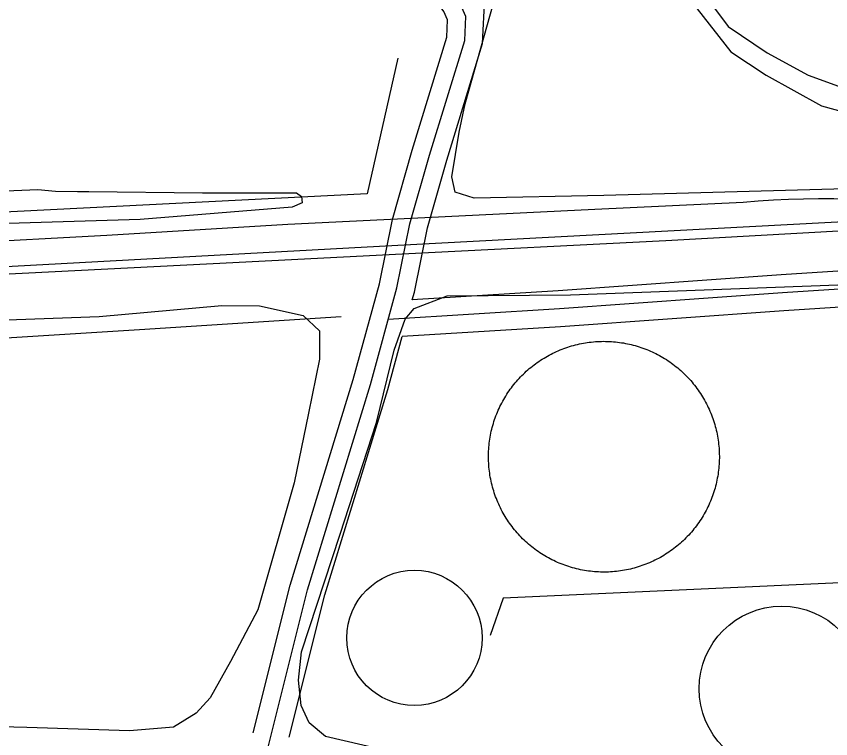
# Model space of a CAD drawing. Extents: x 3477039 to 3515015, y 546746 to 572297.
# Drawn here: x 3495983 to 3496660, y 566526 to 567128 of the extents above; entities that cross this region are included whole.
import ezdxf

# ---------------------------------------------------------------- set-up
doc = ezdxf.new("R2010")
doc.units = 0
for name, color, linetype in [('V-DOMW-TANK', 7, 'Continuous'), ('V-RAIL-TRAK', 7, 'Continuous'), ('V-ROAD-CNTR', 7, 'Continuous'), ('V-SITE-OTLN', 7, 'Continuous'), ('V-SITE-VEGE', 7, 'Continuous'), ('V-TOPO-SHOR', 7, 'Continuous'), ('V-UTIL-LINE', 7, 'Continuous')]:
    doc.layers.add(name, color=color, linetype=linetype)

msp = doc.modelspace()

# ---------------------------------------------------------------- linework, layer by layer
at = {"layer": 'V-DOMW-TANK'}
for points in [[(3496379.32, 566734.14), (3496378.87, 566735.75), (3496378.44, 566737.37), (3496378.04, 566739), (3496377.67, 566740.64), (3496377.33, 566742.28), (3496377.01, 566743.92), (3496376.73, 566745.57), (3496376.48, 566747.23), (3496376.25, 566748.89), (3496376.05, 566750.56), (3496375.88, 566752.22), (3496375.74, 566753.89), (3496375.64, 566755.57), (3496375.55, 566757.24), (3496375.5, 566758.92), (3496375.48, 566760.59), (3496375.49, 566762.27), (3496375.52, 566763.94), (3496375.59, 566765.62), (3496375.68, 566767.29), (3496375.81, 566768.96), (3496375.96, 566770.63), (3496376.14, 566772.3), (3496376.35, 566773.96), (3496376.59, 566775.62), (3496376.86, 566777.27), (3496377.16, 566778.92), (3496377.49, 566780.57), (3496377.84, 566782.2), (3496378.23, 566783.84), (3496378.64, 566785.46), (3496379.08, 566787.08), (3496379.55, 566788.69), (3496380.04, 566790.29), (3496380.57, 566791.88), (3496381.12, 566793.46), (3496381.7, 566795.03), (3496382.31, 566796.6), (3496382.94, 566798.15), (3496383.61, 566799.69), (3496384.3, 566801.22), (3496385.01, 566802.73), (3496385.75, 566804.23), (3496386.52, 566805.73), (3496387.31, 566807.2), (3496388.13, 566808.67), (3496388.97, 566810.11), (3496389.84, 566811.55), (3496390.73, 566812.96), (3496391.66, 566814.36), (3496392.6, 566815.75), (3496393.56, 566817.12), (3496394.56, 566818.47), (3496395.57, 566819.81), (3496396.61, 566821.12), (3496397.67, 566822.42), (3496398.75, 566823.7), (3496399.85, 566824.96), (3496400.98, 566826.2), (3496402.13, 566827.42), (3496403.3, 566828.62), (3496404.49, 566829.8), (3496405.7, 566830.96), (3496406.93, 566832.1), (3496408.18, 566833.22), (3496409.45, 566834.31), (3496410.74, 566835.38), (3496412.04, 566836.43), (3496413.37, 566837.46), (3496414.71, 566838.46), (3496416.07, 566839.44), (3496417.45, 566840.4), (3496418.84, 566841.33), (3496420.25, 566842.23), (3496421.68, 566843.12), (3496423.12, 566843.97), (3496424.57, 566844.81), (3496426.04, 566845.61), (3496427.52, 566846.39), (3496429.02, 566847.15), (3496430.53, 566847.88), (3496432.05, 566848.58), (3496433.59, 566849.25), (3496435.13, 566849.9), (3496436.69, 566850.52), (3496438.26, 566851.11), (3496439.83, 566851.68), (3496441.42, 566852.22), (3496443.02, 566852.73), (3496444.62, 566853.22), (3496446.24, 566853.67), (3496447.86, 566854.1), (3496449.48, 566854.5), (3496451.12, 566854.87), (3496452.76, 566855.21), (3496454.41, 566855.52), (3496456.06, 566855.81), (3496457.71, 566856.06), (3496459.37, 566856.29), (3496461.04, 566856.49)], [(3496461.04, 566856.49), (3496462.71, 566856.65), (3496464.38, 566856.79), (3496466.05, 566856.9), (3496467.72, 566856.98), (3496469.4, 566857.04), (3496471.07, 566857.06), (3496472.75, 566857.05), (3496474.43, 566857.01), (3496476.1, 566856.95), (3496477.77, 566856.85), (3496479.45, 566856.73), (3496481.12, 566856.58), (3496482.78, 566856.4), (3496484.44, 566856.18), (3496486.1, 566855.94), (3496487.76, 566855.67), (3496489.41, 566855.38), (3496491.05, 566855.05), (3496492.69, 566854.7), (3496494.32, 566854.31), (3496495.95, 566853.9), (3496497.56, 566853.46), (3496499.17, 566852.99), (3496500.77, 566852.49), (3496502.36, 566851.97), (3496503.94, 566851.42), (3496505.52, 566850.83), (3496507.08, 566850.23), (3496508.63, 566849.59), (3496510.17, 566848.93), (3496511.7, 566848.24), (3496513.22, 566847.53), (3496514.72, 566846.79), (3496516.21, 566846.02), (3496517.68, 566845.23), (3496519.15, 566844.41), (3496520.6, 566843.57), (3496522.03, 566842.7), (3496523.45, 566841.8), (3496524.85, 566840.88), (3496526.23, 566839.94), (3496527.6, 566838.97), (3496528.95, 566837.98), (3496530.29, 566836.97), (3496531.6, 566835.93), (3496532.9, 566834.87), (3496534.18, 566833.79), (3496535.44, 566832.68), (3496536.68, 566831.56), (3496537.9, 566830.41), (3496539.1, 566829.24), (3496540.28, 566828.05), (3496541.44, 566826.84), (3496542.58, 566825.61), (3496543.7, 566824.36), (3496544.79, 566823.09), (3496545.87, 566821.8), (3496546.91, 566820.49), (3496547.94, 566819.17), (3496548.94, 566817.82)], [(3496548.94, 566817.82), (3496549.92, 566816.47), (3496550.88, 566815.09), (3496551.81, 566813.69), (3496552.71, 566812.28), (3496553.6, 566810.86), (3496554.46, 566809.42), (3496555.29, 566807.96), (3496556.1, 566806.49), (3496556.88, 566805.01), (3496557.63, 566803.51), (3496558.36, 566802.01), (3496559.06, 566800.48), (3496559.74, 566798.95), (3496560.38, 566797.4), (3496561.01, 566795.85), (3496561.6, 566794.28), (3496562.17, 566792.7), (3496562.7, 566791.12), (3496563.22, 566789.52), (3496563.7, 566787.92), (3496564.15, 566786.3), (3496564.58, 566784.68), (3496564.98, 566783.05), (3496565.35, 566781.42), (3496565.69, 566779.78), (3496566, 566778.13), (3496566.29, 566776.48), (3496566.54, 566774.82), (3496566.77, 566773.16), (3496566.97, 566771.5), (3496567.14, 566769.83), (3496567.27, 566768.16), (3496567.39, 566766.49), (3496567.46, 566764.81), (3496567.52, 566763.14), (3496567.54, 566761.46), (3496567.53, 566759.79), (3496567.5, 566758.11), (3496567.43, 566756.44), (3496567.34, 566754.76), (3496567.21, 566753.09), (3496567.06, 566751.42), (3496566.88, 566749.75), (3496566.66, 566748.09), (3496566.43, 566746.44), (3496566.16, 566744.78), (3496565.86, 566743.13), (3496565.53, 566741.49), (3496565.18, 566739.85), (3496564.79, 566738.22), (3496564.38, 566736.59), (3496563.94, 566734.98), (3496563.47, 566733.37), (3496562.97, 566731.77), (3496562.45, 566730.17), (3496561.9, 566728.59), (3496561.32, 566727.02), (3496560.71, 566725.46), (3496560.08, 566723.91), (3496559.42, 566722.37), (3496558.73, 566720.84), (3496558.01, 566719.32), (3496557.27, 566717.82), (3496556.5, 566716.33), (3496555.71, 566714.85), (3496554.89, 566713.39), (3496554.05, 566711.94), (3496553.18, 566710.51), (3496552.28, 566709.09), (3496551.37, 566707.69), (3496550.42, 566706.3), (3496549.46, 566704.93), (3496548.46, 566703.58), (3496547.45, 566702.25), (3496546.41, 566700.93), (3496545.35, 566699.63), (3496544.27, 566698.35), (3496543.16, 566697.09), (3496542.04, 566695.85), (3496540.89, 566694.63), (3496539.72, 566693.43), (3496538.53, 566692.25), (3496537.32, 566691.09), (3496536.09, 566689.95), (3496534.84, 566688.84), (3496533.57, 566687.74), (3496532.28, 566686.67), (3496530.97, 566685.62), (3496529.65, 566684.59), (3496528.31, 566683.59), (3496526.95, 566682.61), (3496525.57, 566681.66), (3496524.18, 566680.73), (3496522.77, 566679.82), (3496521.34, 566678.94), (3496519.9, 566678.08), (3496518.45, 566677.25), (3496516.98, 566676.44), (3496515.49, 566675.66), (3496514, 566674.9)], [(3496514, 566674.9), (3496512.49, 566674.18), (3496510.96, 566673.48), (3496509.43, 566672.8), (3496507.89, 566672.15), (3496506.33, 566671.53), (3496504.76, 566670.94), (3496503.19, 566670.37), (3496501.6, 566669.83), (3496500, 566669.32), (3496498.4, 566668.84), (3496496.79, 566668.38), (3496495.16, 566667.95), (3496493.53, 566667.56), (3496491.9, 566667.19), (3496490.26, 566666.84), (3496488.61, 566666.53), (3496486.96, 566666.25), (3496485.31, 566665.99), (3496483.65, 566665.77), (3496481.98, 566665.57), (3496480.31, 566665.4), (3496478.64, 566665.26), (3496476.97, 566665.15), (3496475.29, 566665.07), (3496473.62, 566665.02), (3496471.94, 566665), (3496470.27, 566665), (3496468.59, 566665.04), (3496466.92, 566665.11), (3496465.25, 566665.2), (3496463.57, 566665.33), (3496461.91, 566665.48), (3496460.24, 566665.66), (3496458.58, 566665.87), (3496456.92, 566666.11), (3496455.26, 566666.38), (3496453.61, 566666.68), (3496451.97, 566667.01), (3496450.33, 566667.36), (3496448.7, 566667.74), (3496447.08, 566668.16), (3496445.46, 566668.6), (3496443.85, 566669.07), (3496442.25, 566669.56), (3496440.66, 566670.09), (3496439.07, 566670.64), (3496437.5, 566671.22), (3496435.94, 566671.83), (3496434.39, 566672.46), (3496432.85, 566673.12), (3496431.32, 566673.81), (3496429.81, 566674.53), (3496428.3, 566675.27), (3496426.81, 566676.04), (3496425.33, 566676.83), (3496423.87, 566677.65), (3496422.42, 566678.49), (3496420.99, 566679.36), (3496419.57, 566680.25), (3496418.17, 566681.17), (3496416.79, 566682.11), (3496415.42, 566683.08), (3496414.07, 566684.07), (3496412.73, 566685.09), (3496411.41, 566686.12), (3496410.12, 566687.18), (3496408.83, 566688.27), (3496407.58, 566689.37), (3496406.34, 566690.5), (3496405.11, 566691.65), (3496403.91, 566692.82), (3496402.73, 566694.01), (3496401.58, 566695.22), (3496400.44, 566696.45), (3496399.32, 566697.7), (3496398.23, 566698.97), (3496397.15, 566700.26), (3496396.1, 566701.56), (3496395.08, 566702.89), (3496394.08, 566704.23), (3496393.1, 566705.59), (3496392.14, 566706.97), (3496391.21, 566708.36), (3496390.3, 566709.77), (3496389.42, 566711.2), (3496388.56, 566712.63), (3496387.73, 566714.09), (3496386.92, 566715.56), (3496386.15, 566717.04), (3496385.39, 566718.54), (3496384.66, 566720.05), (3496383.96, 566721.57), (3496383.28, 566723.1), (3496382.64, 566724.65), (3496382.02, 566726.21), (3496381.42, 566727.77), (3496380.85, 566729.35), (3496380.31, 566730.94), (3496379.8, 566732.54), (3496379.32, 566734.14)]]:
    msp.add_lwpolyline(points, dxfattribs=at)
for centre, radius in [((3496313.87, 566610.24), 56.27), ((3496619.34, 566567.99), 68.62)]:
    msp.add_circle(centre, radius, dxfattribs=at)
at = {"layer": 'V-RAIL-TRAK'}
for points in [[(3496303.64, 566929.83), (3496523.12, 566940.96), (3496855.03, 566959.58), (3497226.62, 566978.7), (3497464.33, 566990.81), (3497840.87, 567011.26), (3498416.72, 567040.05), (3498798.81, 567061.38), (3499311.09, 567087.38), (3499725.42, 567108.96), (3499934.54, 567121.1)], [(3496057.94, 566945.53), (3496208.57, 566954.49), (3496311.24, 566959.61), (3496463.82, 566967.09), (3496587.45, 566972.77), (3496599.96, 566973.86), (3496612.47, 566974.72), (3496625.01, 566975.35), (3496637.56, 566975.73), (3496650.11, 566975.88), (3496662.66, 566975.79), (3496675.2, 566975.46), (3496687.74, 566974.9), (3496700.27, 566974.1), (3496748.36, 566970.06)], [(3493573.33, 566652.85), (3493693.48, 566669.02), (3493804.17, 566678.19), (3493918.39, 566687.34), (3493996.7, 566694.41), (3494084.5, 566711.99), (3494152.86, 566726.19), (3494275.44, 566752.93), (3494326.17, 566769.02), (3494391.62, 566787.95), (3494487.68, 566808.41), (3494626.75, 566836.2), (3494743.4, 566857.1), (3494856.5, 566874.5), (3494964.26, 566885.46), (3495073.78, 566895.23), (3495206.2, 566900.12), (3495343.36, 566908.51), (3495465.8, 566915.83), (3495638.87, 566926.31), (3495798.36, 566932.17), (3495934.33, 566938.81), (3496057.94, 566945.53)], [(3495762.56, 566902.36), (3496146.45, 566921.86), (3496303.64, 566929.83)]]:
    msp.add_lwpolyline(points, dxfattribs=at)
at = {"layer": 'V-ROAD-CNTR'}
for points in [[(3503182.17, 567300.71), (3501927.48, 567235.53), (3501194.23, 567195.27), (3499925.65, 567129.31), (3496300.16, 566936.82), (3495113.24, 566872.26)], [(3496190.22, 566513.84), (3496191.05, 566514.78), (3496224.95, 566650.12), (3496277.31, 566821.15), (3496299.31, 566901.52), (3496310.17, 566954.96), (3496326.49, 567012), (3496355.7, 567107.48), (3496356.64, 567127.46), (3496351.38, 567139.42), (3496348.96, 567142.53), (3496346.2, 567146.33), (3496338.2, 567151.82), (3496307.74, 567159.9), (3496155.77, 567203.5), (3496028.74, 567237.1), (3495864.01, 567283.62)], [(3496179.73, 566531.33), (3496210.5, 566654.14), (3496262.9, 566825.33), (3496284.71, 566905), (3496295.59, 566958.52), (3496312.11, 567016.26), (3496340.8, 567110.07), (3496341.49, 567124.65), (3496338.4, 567131.68), (3496336.98, 567133.51), (3496335.59, 567135.42), (3496331.85, 567137.98), (3496303.74, 567145.44), (3496151.78, 567189.04), (3496024.79, 567222.64), (3495846.65, 567272.94)], [(3496312.13, 566891.52), (3496313.91, 566898.04), (3496324.76, 566951.39), (3496340.87, 567007.75), (3496370.59, 567104.9), (3496372.41, 567143.47)], [(3497331.33, 566803.4), (3497317.75, 566810.98), (3497262.48, 566857.33), (3497216.47, 566888.56), (3497176.9, 566900.19), (3497123.95, 566905.06), (3497062.12, 566902.71), (3497016.88, 566911.93), (3496977.68, 566927.38), (3496938.66, 566930.13), (3496786.39, 566923.12), (3496619.02, 566912.38), (3496433.48, 566899), (3496312.13, 566891.52)], [(3496787.21, 566908.14), (3496620.04, 566897.41), (3496434.48, 566884.04), (3496292.12, 566875.26)], [(3497320.53, 566775.06), (3497300.65, 566786.18), (3497244.37, 566833.37), (3497203.5, 566861.1), (3497171.25, 566870.58), (3497123.15, 566875.01), (3497059.66, 566872.59), (3497008.32, 566883.06), (3496970.97, 566897.78), (3496938.29, 566900.08), (3496788.04, 566893.16), (3496621.06, 566882.45), (3496435.48, 566869.07), (3496303.76, 566860.95)], [(3496209.71, 566527.53), (3496239.41, 566646.1), (3496291.72, 566816.97), (3496303.76, 566860.95)]]:
    msp.add_lwpolyline(points, dxfattribs=at)
at = {"layer": 'V-SITE-OTLN'}
msp.add_lwpolyline([(3496793.91, 566399.37), (3496239.85, 566528.13), (3496226.31, 566539.55), (3496219.59, 566553.95), (3496217.45, 566575.13), (3496219.86, 566598.55), (3496252.19, 566696.62), (3496282.22, 566789.42), (3496296.94, 566849.81), (3496306.16, 566875.45), (3496313.77, 566884.48), (3496341.04, 566894.9), (3496443.85, 566895.8), (3496666.1, 566904.02)], dxfattribs=at)
at = {"layer": 'V-SITE-VEGE'}
for points in [[(3496515.67, 567198.73), (3496575, 567119.01), (3496607.22, 567097.27), (3496641.42, 567078.45), (3496694.24, 567059.54), (3496734.39, 567054.41), (3496807.93, 567059.88), (3496987.37, 567075.53), (3497226.58, 567087.91), (3497486.38, 567102.12), (3497801.05, 567115.06), (3498130.44, 567129.87)], [(3498240.81, 567063.58), (3497982.99, 567052.29), (3497728.08, 567035.1), (3497499.66, 567023.65), (3497188.89, 567009.71), (3496977.13, 566997.18), (3496683.03, 566984.13), (3496471.31, 566978.46), (3496363.48, 566976.13), (3496347.83, 566981.12), (3496344.96, 566993.88), (3496351.05, 567031.08), (3496356.08, 567054.58), (3496382.09, 567147.54)], [(3495940.68, 566980.8), (3496000.68, 566983.29), (3496015.38, 566982.01), (3496033.61, 566981.87), (3496043.02, 566981.8), (3496137.69, 566980.5), (3496215.91, 566980.51), (3496220.01, 566977.54), (3496220.56, 566972.24), (3496212.3, 566968.77), (3496085.78, 566958.54), (3495966.36, 566954.73)], [(3495822.22, 566869.35), (3496051.65, 566877.64), (3496153.72, 566886.87), (3496185.11, 566886.69), (3496221.36, 566878.64), (3496235.02, 566865.82), (3496234.88, 566842.27), (3496225.8, 566797.2), (3496213.71, 566739.39), (3496183.68, 566633.62), (3496160.88, 566590.59), (3496144.03, 566560.27), (3496132.19, 566547.58), (3496113.48, 566535.92), (3496076.71, 566532.81), (3495991.45, 566535.8), (3495783.29, 566540.88)]]:
    msp.add_lwpolyline(points, dxfattribs=at)
at = {"layer": 'V-TOPO-SHOR'}
for points in [[(3496447.49, 567288.81), (3496523.97, 567166.62), (3496549.01, 567133.81), (3496577.01, 567098.01), (3496606.59, 567078.53), (3496652.46, 567053.02), (3496696.93, 567040.88), (3496728.11, 567042.18), (3497344.47, 567078.61), (3497951.86, 567106.19), (3498586.04, 567144), (3499255.81, 567177.15), (3499385.02, 567183.81), (3499413.24, 567185.12), (3499439.97, 567186.45), (3499459.29, 567189.3), (3499545.74, 567246.69), (3499559.18, 567259.98), (3499605.74, 567350.27), (3499844.4, 567839.09)], [(3496300.18, 567092.8), (3496274.67, 566979.82), (3495407.28, 566936.09), (3495206.84, 566917.87)], [(3495210.48, 566812.18), (3496085.15, 566866.84), (3496252.8, 566877.78)]]:
    msp.add_lwpolyline(points, dxfattribs=at)
at = {"layer": 'V-UTIL-LINE'}
msp.add_lwpolyline([(3497604.52, 566170.14), (3497590.94, 566174.75), (3497350.46, 566265.86), (3497354.91, 566261.35), (3497313.54, 566279.53), (3497307.95, 566281.81), (3497211.76, 566319.37), (3497207.28, 566319.4), (3497092.08, 566364.93), (3497092.06, 566362.68), (3497068.58, 566371.79), (3497068.58, 566371.79), (3496869.48, 566446.96), (3496940.02, 566622.55), (3496838.24, 566662.39), (3496832.64, 566663.54), (3496387.83, 566643.39), (3496376.77, 566612.33)], dxfattribs=at)

doc.saveas('drawing.dxf')
